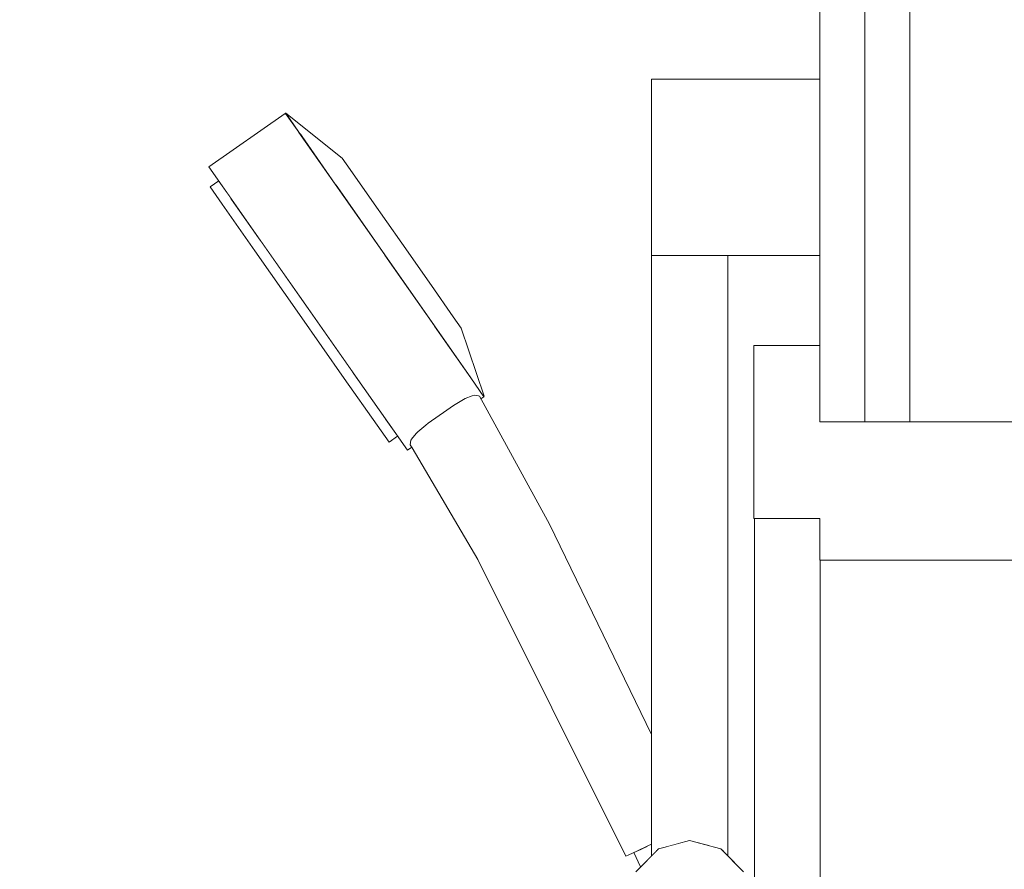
# Model space of a CAD drawing. Header units: millimetres. Extents: x -30280 to 309309, y -17460 to 4378.
# Tile 621 of 656: x 163099 to 163383, y -12951 to -12706. Entities that reach past the tile are written whole.
import ezdxf

# ---------------------------------------------------------------- set-up
doc = ezdxf.new("R2010")
doc.units = ezdxf.units.MM
doc.header["$MEASUREMENT"] = 0
doc.linetypes.add('Wipeout_Contour', pattern=[1000, 0, -1000])
doc.layers.add('P1_PLANTA PRIMERA_4_Nuevo_01 Sanitaris', color=7, linetype='Continuous')
doc.layers.add('P1_PLANTA PRIMERA_4_Nuevo_08_E_Envans secs', color=7, linetype='Continuous')
doc.layers.add('P1_PLANTA PRIMERA_4_Nuevo_01 Sanitaris_Pluma_Nº__75', color=7, linetype='Continuous', lineweight=5)
doc.layers.add('P1_PLANTA PRIMERA_4_Nuevo_08_E_Envans secs_Pluma_Nº__1', color=7, linetype='Continuous', lineweight=5)

msp = doc.modelspace()

# ---------------------------------------------------------------- linework, layer by layer
at = {"layer": 'P1_PLANTA PRIMERA_4_Nuevo_08_E_Envans secs_Pluma_Nº__1', "color": 7, "linetype": 'Continuous', "lineweight": 5}
msp.add_line((163342.96, -11622.05), (163342.96, -12822.05), dxfattribs=at)
at = {"layer": 'P1_PLANTA PRIMERA_4_Nuevo_08_E_Envans secs_Pluma_Nº__1', "color": 7, "linetype": 'Continuous', "lineweight": 5, "flags": 128}
msp.add_lwpolyline([(163355.96, -11572.05), (163355.96, -11622.05), (163355.96, -12822.05)], dxfattribs=at)

# ---------------------------------------------------------------- wipeouts: each hides what was drawn before it
at = {"color": 254, "linetype": 'Wipeout_Contour', "lineweight": 0, "ltscale": 655232.062537}
msp.add_wipeout([(163292.39, -12723.05), (163292.39, -12774.05), (163329.96, -12774.05), (163329.96, -12723.05)], dxfattribs=at).dxf.layer = 'P1_PLANTA PRIMERA_4_Nuevo_01 Sanitaris'
at = {"color": 254, "linetype": 'Wipeout_Contour', "lineweight": 0, "ltscale": 654618.993862}
msp.add_wipeout([(163156.37, -12752.49), (163153.92, -12754.21), (163157.37, -12759.15), (163159.83, -12757.43)], dxfattribs=at).dxf.layer = 'P1_PLANTA PRIMERA_4_Nuevo_01 Sanitaris'
at = {"color": 254, "linetype": 'Wipeout_Contour', "lineweight": 0, "ltscale": 2128405.119647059}
msp.add_wipeout([(163207.02, -12824.82), (163210.86, -12830.31), (163212.13, -12829.43), (163211.92, -12827.21), (163213.48, -12825.35), (163216.87, -12822.46), (163222.27, -12818.67), (163224.19, -12817.33), (163227.54, -12815.32), (163230.28, -12814.34), (163231.66, -12814.66), (163232.9, -12814.88), (163229.06, -12809.39)], dxfattribs=at).dxf.layer = 'P1_PLANTA PRIMERA_4_Nuevo_01 Sanitaris'
at = {"color": 254, "linetype": 'Wipeout_Contour', "lineweight": 0, "ltscale": 491379.459244}
msp.add_wipeout([(163280.09, -12944.72), (163281.37, -12947.48), (163281.39, -12944.11)], dxfattribs=at).dxf.layer = 'P1_PLANTA PRIMERA_4_Nuevo_01 Sanitaris'

# ---------------------------------------------------------------- next in the draw order: wipeouts: each hides what was drawn before it
at = {"color": 254, "linetype": 'Wipeout_Contour', "lineweight": 0, "ltscale": 655146.18384}
msp.add_wipeout([(163292.39, -12774.05), (163292.39, -12723.05), (163286.89, -12723.05), (163286.89, -12774.05)], dxfattribs=at).dxf.layer = 'P1_PLANTA PRIMERA_4_Nuevo_01 Sanitaris'
at = {"color": 254, "linetype": 'Wipeout_Contour', "lineweight": 0, "ltscale": 654936.780803}
msp.add_wipeout([(163230.28, -12814.34), (163232.43, -12818.13), (163233.33, -12817.62), (163231.38, -12814.6)], dxfattribs=at).dxf.layer = 'P1_PLANTA PRIMERA_4_Nuevo_01 Sanitaris'
at = {"color": 254, "linetype": 'Wipeout_Contour', "lineweight": 0, "ltscale": 655167.635938}
msp.add_wipeout([(163280.09, -12944.72), (163277.27, -12946.04), (163279.03, -12949.82), (163281.37, -12947.48)], dxfattribs=at).dxf.layer = 'P1_PLANTA PRIMERA_4_Nuevo_01 Sanitaris'

# ---------------------------------------------------------------- next in the draw order: wipeouts: each hides what was drawn before it
at = {"color": 254, "linetype": 'Wipeout_Contour', "lineweight": 0, "ltscale": 655127.189084}
msp.add_wipeout([(163286.89, -12774.05), (163286.89, -12723.05), (163282.86, -12723.05), (163282.86, -12774.05)], dxfattribs=at).dxf.layer = 'P1_PLANTA PRIMERA_4_Nuevo_01 Sanitaris'
at = {"color": 254, "linetype": 'Wipeout_Contour', "lineweight": 0, "ltscale": 491199.491363}
msp.add_wipeout([(163229.59, -12814.59), (163232.43, -12818.13), (163230.28, -12814.34)], dxfattribs=at).dxf.layer = 'P1_PLANTA PRIMERA_4_Nuevo_01 Sanitaris'
at = {"color": 254, "linetype": 'Wipeout_Contour', "lineweight": 0, "ltscale": 655161.066176}
msp.add_wipeout([(163277.27, -12946.04), (163276.23, -12946.52), (163278.17, -12950.68), (163279.03, -12949.82)], dxfattribs=at).dxf.layer = 'P1_PLANTA PRIMERA_4_Nuevo_01 Sanitaris'

# ---------------------------------------------------------------- next in the draw order: wipeouts: each hides what was drawn before it
at = {"color": 254, "linetype": 'Wipeout_Contour', "lineweight": 0, "ltscale": 655116.222458}
msp.add_wipeout([(163282.86, -12774.05), (163282.86, -12723.05), (163281.39, -12723.05), (163281.39, -12774.05)], dxfattribs=at).dxf.layer = 'P1_PLANTA PRIMERA_4_Nuevo_01 Sanitaris'
at = {"color": 254, "linetype": 'Wipeout_Contour', "lineweight": 0, "ltscale": 654929.288694}
msp.add_wipeout([(163227.54, -12815.32), (163229.97, -12819.52), (163232.43, -12818.13), (163229.59, -12814.59)], dxfattribs=at).dxf.layer = 'P1_PLANTA PRIMERA_4_Nuevo_01 Sanitaris'

# ---------------------------------------------------------------- next in the draw order: wipeouts: each hides what was drawn before it
at = {"color": 254, "linetype": 'Wipeout_Contour', "lineweight": 0, "ltscale": 491191.616192}
msp.add_wipeout([(163226.62, -12815.87), (163229.97, -12819.52), (163227.54, -12815.32)], dxfattribs=at).dxf.layer = 'P1_PLANTA PRIMERA_4_Nuevo_01 Sanitaris'
at = {"color": 254, "linetype": 'Wipeout_Contour', "lineweight": 0, "ltscale": 491228.145833}
msp.add_wipeout([(163233.33, -12817.62), (163232.43, -12818.13), (163251.92, -12851.67)], dxfattribs=at).dxf.layer = 'P1_PLANTA PRIMERA_4_Nuevo_01 Sanitaris'

# ---------------------------------------------------------------- next in the draw order: wipeouts: each hides what was drawn before it
at = {"color": 254, "linetype": 'Wipeout_Contour', "lineweight": 0, "ltscale": 654917.784392}
msp.add_wipeout([(163224.19, -12817.33), (163226.61, -12821.42), (163229.97, -12819.52), (163226.62, -12815.87)], dxfattribs=at).dxf.layer = 'P1_PLANTA PRIMERA_4_Nuevo_01 Sanitaris'

# ---------------------------------------------------------------- next in the draw order: wipeouts: each hides what was drawn before it
at = {"color": 254, "linetype": 'Wipeout_Contour', "lineweight": 0, "ltscale": 491180.956979}
msp.add_wipeout([(163222.27, -12818.67), (163226.61, -12821.42), (163224.19, -12817.33)], dxfattribs=at).dxf.layer = 'P1_PLANTA PRIMERA_4_Nuevo_01 Sanitaris'

# ---------------------------------------------------------------- next in the draw order: wipeouts: each hides what was drawn before it
at = {"color": 254, "linetype": 'Wipeout_Contour', "lineweight": 0, "ltscale": 654896.330304}
msp.add_wipeout([(163216.87, -12822.46), (163218.94, -12825.77), (163226.61, -12821.42), (163222.27, -12818.67)], dxfattribs=at).dxf.layer = 'P1_PLANTA PRIMERA_4_Nuevo_01 Sanitaris'

# ---------------------------------------------------------------- next in the draw order: wipeouts: each hides what was drawn before it
at = {"color": 254, "linetype": 'Wipeout_Contour', "lineweight": 0, "ltscale": 491161.225317}
msp.add_wipeout([(163216.2, -12823), (163218.94, -12825.77), (163216.87, -12822.46)], dxfattribs=at).dxf.layer = 'P1_PLANTA PRIMERA_4_Nuevo_01 Sanitaris'

# ---------------------------------------------------------------- next in the draw order: wipeouts: each hides what was drawn before it
at = {"color": 254, "linetype": 'Wipeout_Contour', "lineweight": 0, "ltscale": 654877.240087}
msp.add_wipeout([(163213.83, -12824.94), (163215.58, -12827.67), (163218.94, -12825.77), (163216.2, -12823)], dxfattribs=at).dxf.layer = 'P1_PLANTA PRIMERA_4_Nuevo_01 Sanitaris'

# ---------------------------------------------------------------- next in the draw order: wipeouts: each hides what was drawn before it
at = {"color": 254, "linetype": 'Wipeout_Contour', "lineweight": 0, "ltscale": 654867.507113}
msp.add_wipeout([(163211.92, -12827.21), (163213.12, -12829.06), (163215.58, -12827.67), (163213.48, -12825.35)], dxfattribs=at).dxf.layer = 'P1_PLANTA PRIMERA_4_Nuevo_01 Sanitaris'

# ---------------------------------------------------------------- next in the draw order: wipeouts: each hides what was drawn before it
at = {"color": 254, "linetype": 'Wipeout_Contour', "lineweight": 0, "ltscale": 654858.780539}
msp.add_wipeout([(163229.06, -12809.39), (163218.56, -12794.4), (163196.52, -12809.83), (163207.02, -12824.82)], dxfattribs=at).dxf.layer = 'P1_PLANTA PRIMERA_4_Nuevo_01 Sanitaris'
at = {"color": 254, "linetype": 'Wipeout_Contour', "lineweight": 0, "ltscale": 654862.927555}
msp.add_wipeout([(163211.64, -12828.68), (163212.22, -12829.57), (163213.12, -12829.06), (163211.88, -12827.39)], dxfattribs=at).dxf.layer = 'P1_PLANTA PRIMERA_4_Nuevo_01 Sanitaris'

# ---------------------------------------------------------------- next in the draw order: wipeouts: each hides what was drawn before it
at = {"color": 254, "linetype": 'Wipeout_Contour', "lineweight": 0, "ltscale": 654803.712943}
msp.add_wipeout([(163218.56, -12794.4), (163204.22, -12773.92), (163182.19, -12789.35), (163196.52, -12809.83)], dxfattribs=at).dxf.layer = 'P1_PLANTA PRIMERA_4_Nuevo_01 Sanitaris'
at = {"color": 254, "linetype": 'Wipeout_Contour', "lineweight": 0, "ltscale": 654918.134387}
msp.add_wipeout([(163224.12, -12791.71), (163229.17, -12809.21), (163233.01, -12814.69), (163226.42, -12795)], dxfattribs=at).dxf.layer = 'P1_PLANTA PRIMERA_4_Nuevo_01 Sanitaris'
at = {"color": 254, "linetype": 'Wipeout_Contour', "lineweight": 0, "ltscale": 491224.031904}
msp.add_wipeout([(163232.43, -12818.13), (163229.97, -12819.52), (163251.03, -12852.1)], dxfattribs=at).dxf.layer = 'P1_PLANTA PRIMERA_4_Nuevo_01 Sanitaris'
at = {"color": 254, "linetype": 'Wipeout_Contour', "lineweight": 0, "ltscale": 654832.559983}
msp.add_wipeout([(163204.54, -12821.28), (163202.08, -12823), (163205.54, -12827.94), (163208, -12826.22)], dxfattribs=at).dxf.layer = 'P1_PLANTA PRIMERA_4_Nuevo_01 Sanitaris'

# ---------------------------------------------------------------- next in the draw order: wipeouts: each hides what was drawn before it
at = {"color": 254, "linetype": 'Wipeout_Contour', "lineweight": 0, "ltscale": 654740.134236}
msp.add_wipeout([(163204.22, -12773.92), (163189.88, -12753.45), (163167.85, -12768.87), (163182.19, -12789.35)], dxfattribs=at).dxf.layer = 'P1_PLANTA PRIMERA_4_Nuevo_01 Sanitaris'
at = {"color": 254, "linetype": 'Wipeout_Contour', "lineweight": 0, "ltscale": 654892.917206}
msp.add_wipeout([(163217.82, -12782.71), (163218.69, -12794.25), (163229.17, -12809.21), (163224.12, -12791.71)], dxfattribs=at).dxf.layer = 'P1_PLANTA PRIMERA_4_Nuevo_01 Sanitaris'
at = {"color": 254, "linetype": 'Wipeout_Contour', "lineweight": 0, "ltscale": 654803.942023}
msp.add_wipeout([(163204.54, -12821.28), (163195.09, -12807.78), (163192.63, -12809.51), (163202.08, -12823)], dxfattribs=at).dxf.layer = 'P1_PLANTA PRIMERA_4_Nuevo_01 Sanitaris'
at = {"color": 254, "linetype": 'Wipeout_Contour', "lineweight": 0, "ltscale": 491216.143358}
msp.add_wipeout([(163229.97, -12819.52), (163226.61, -12821.42), (163248.62, -12853.29)], dxfattribs=at).dxf.layer = 'P1_PLANTA PRIMERA_4_Nuevo_01 Sanitaris'

# ---------------------------------------------------------------- next in the draw order: wipeouts: each hides what was drawn before it
at = {"color": 254, "linetype": 'Wipeout_Contour', "lineweight": 0, "ltscale": 654647.60077}
msp.add_wipeout([(163169.28, -12770.92), (163159.83, -12757.43), (163157.37, -12759.15), (163166.82, -12772.64)], dxfattribs=at).dxf.layer = 'P1_PLANTA PRIMERA_4_Nuevo_01 Sanitaris'
at = {"color": 254, "linetype": 'Wipeout_Contour', "lineweight": 0, "ltscale": 654848.270443}
msp.add_wipeout([(163217.82, -12782.71), (163209.22, -12770.43), (163204.38, -12773.81), (163218.69, -12794.25)], dxfattribs=at).dxf.layer = 'P1_PLANTA PRIMERA_4_Nuevo_01 Sanitaris'
at = {"color": 254, "linetype": 'Wipeout_Contour', "lineweight": 0, "ltscale": 491202.340686}
msp.add_wipeout([(163226.61, -12821.42), (163218.94, -12825.77), (163245.32, -12854.91)], dxfattribs=at).dxf.layer = 'P1_PLANTA PRIMERA_4_Nuevo_01 Sanitaris'

# ---------------------------------------------------------------- next in the draw order: wipeouts: each hides what was drawn before it
at = {"color": 254, "linetype": 'Wipeout_Contour', "lineweight": 0, "ltscale": 654685.080282}
msp.add_wipeout([(163189.88, -12753.45), (163179.38, -12738.45), (163157.35, -12753.88), (163167.85, -12768.87)], dxfattribs=at).dxf.layer = 'P1_PLANTA PRIMERA_4_Nuevo_01 Sanitaris'
at = {"color": 254, "linetype": 'Wipeout_Contour', "lineweight": 0, "ltscale": 654697.153434}
msp.add_wipeout([(163182.19, -12789.35), (163169.28, -12770.92), (163166.82, -12772.64), (163179.73, -12791.07)], dxfattribs=at).dxf.layer = 'P1_PLANTA PRIMERA_4_Nuevo_01 Sanitaris'
at = {"color": 254, "linetype": 'Wipeout_Contour', "lineweight": 0, "ltscale": 491184.740938}
msp.add_wipeout([(163218.94, -12825.77), (163215.58, -12827.67), (163237.78, -12858.62)], dxfattribs=at).dxf.layer = 'P1_PLANTA PRIMERA_4_Nuevo_01 Sanitaris'

# ---------------------------------------------------------------- next in the draw order: wipeouts: each hides what was drawn before it
at = {"color": 254, "linetype": 'Wipeout_Contour', "lineweight": 0, "ltscale": 654797.485424}
msp.add_wipeout([(163209.22, -12770.43), (163200.61, -12758.14), (163190.07, -12753.37), (163204.38, -12773.81)], dxfattribs=at).dxf.layer = 'P1_PLANTA PRIMERA_4_Nuevo_01 Sanitaris'
at = {"color": 254, "linetype": 'Wipeout_Contour', "lineweight": 0, "ltscale": 654754.378305}
msp.add_wipeout([(163195.09, -12807.78), (163182.19, -12789.35), (163179.73, -12791.07), (163192.63, -12809.51)], dxfattribs=at).dxf.layer = 'P1_PLANTA PRIMERA_4_Nuevo_01 Sanitaris'
at = {"color": 254, "linetype": 'Wipeout_Contour', "lineweight": 0, "ltscale": 491176.075365}
msp.add_wipeout([(163215.58, -12827.67), (163213.12, -12829.06), (163234.49, -12860.24)], dxfattribs=at).dxf.layer = 'P1_PLANTA PRIMERA_4_Nuevo_01 Sanitaris'

# ---------------------------------------------------------------- next in the draw order: wipeouts: each hides what was drawn before it
at = {"color": 254, "linetype": 'Wipeout_Contour', "lineweight": 0, "ltscale": 654753.617088}
msp.add_wipeout([(163179.6, -12738.41), (163190.07, -12753.37), (163200.61, -12758.14), (163194.32, -12749.14)], dxfattribs=at).dxf.layer = 'P1_PLANTA PRIMERA_4_Nuevo_01 Sanitaris'
at = {"color": 254, "linetype": 'Wipeout_Contour', "lineweight": 0, "ltscale": 491170.630729}
msp.add_wipeout([(163213.12, -12829.06), (163212.22, -12829.57), (163232.07, -12861.43)], dxfattribs=at).dxf.layer = 'P1_PLANTA PRIMERA_4_Nuevo_01 Sanitaris'

# ---------------------------------------------------------------- next in the draw order: wipeouts: each hides what was drawn before it
at = {"color": 254, "linetype": 'Wipeout_Contour', "lineweight": 0, "ltscale": 654728.326866}
msp.add_wipeout([(163175.76, -12732.93), (163179.6, -12738.41), (163194.32, -12749.14), (163192.01, -12745.85)], dxfattribs=at).dxf.layer = 'P1_PLANTA PRIMERA_4_Nuevo_01 Sanitaris'
at = {"color": 254, "linetype": 'Wipeout_Contour', "lineweight": 0, "ltscale": 491242.235124}
msp.add_wipeout([(163248.62, -12853.29), (163251.03, -12852.1), (163229.97, -12819.52)], dxfattribs=at).dxf.layer = 'P1_PLANTA PRIMERA_4_Nuevo_01 Sanitaris'

# ---------------------------------------------------------------- next in the draw order: wipeouts: each hides what was drawn before it
at = {"color": 254, "linetype": 'Wipeout_Contour', "lineweight": 0, "ltscale": 654653.297747}
msp.add_wipeout([(163175.54, -12732.97), (163153.51, -12748.4), (163157.35, -12753.88), (163179.38, -12738.45)], dxfattribs=at).dxf.layer = 'P1_PLANTA PRIMERA_4_Nuevo_01 Sanitaris'
at = {"color": 254, "linetype": 'Wipeout_Contour', "lineweight": 0, "ltscale": 491233.59689}
msp.add_wipeout([(163245.32, -12854.91), (163248.62, -12853.29), (163226.61, -12821.42)], dxfattribs=at).dxf.layer = 'P1_PLANTA PRIMERA_4_Nuevo_01 Sanitaris'
at = {"color": 254, "linetype": 'Wipeout_Contour', "lineweight": 0, "ltscale": 491304.787359}
msp.add_wipeout([(163251.03, -12852.1), (163281.39, -12913.12), (163251.92, -12851.67)], dxfattribs=at).dxf.layer = 'P1_PLANTA PRIMERA_4_Nuevo_01 Sanitaris'

# ---------------------------------------------------------------- next in the draw order: wipeouts: each hides what was drawn before it
at = {"color": 254, "linetype": 'Wipeout_Contour', "lineweight": 0, "ltscale": 491216.032586}
msp.add_wipeout([(163237.78, -12858.62), (163245.32, -12854.91), (163218.94, -12825.77)], dxfattribs=at).dxf.layer = 'P1_PLANTA PRIMERA_4_Nuevo_01 Sanitaris'
at = {"color": 254, "linetype": 'Wipeout_Contour', "lineweight": 0, "ltscale": 655092.701024}
msp.add_wipeout([(163248.62, -12853.29), (163281.39, -12916.26), (163281.39, -12914.64), (163251.03, -12852.1)], dxfattribs=at).dxf.layer = 'P1_PLANTA PRIMERA_4_Nuevo_01 Sanitaris'

# ---------------------------------------------------------------- next in the draw order: wipeouts: each hides what was drawn before it
at = {"color": 254, "linetype": 'Wipeout_Contour', "lineweight": 0, "ltscale": 491202.318993}
msp.add_wipeout([(163234.49, -12860.24), (163237.78, -12858.62), (163215.58, -12827.67)], dxfattribs=at).dxf.layer = 'P1_PLANTA PRIMERA_4_Nuevo_01 Sanitaris'
at = {"color": 254, "linetype": 'Wipeout_Contour', "lineweight": 0, "ltscale": 655088.154604}
msp.add_wipeout([(163245.32, -12854.91), (163281.39, -12922.3), (163281.39, -12920.57), (163248.62, -12853.29)], dxfattribs=at).dxf.layer = 'P1_PLANTA PRIMERA_4_Nuevo_01 Sanitaris'

# ---------------------------------------------------------------- next in the draw order: wipeouts: each hides what was drawn before it
at = {"color": 254, "linetype": 'Wipeout_Contour', "lineweight": 0, "ltscale": 491194.469657}
msp.add_wipeout([(163232.07, -12861.43), (163234.49, -12860.24), (163213.12, -12829.06)], dxfattribs=at).dxf.layer = 'P1_PLANTA PRIMERA_4_Nuevo_01 Sanitaris'
at = {"color": 254, "linetype": 'Wipeout_Contour', "lineweight": 0, "ltscale": 655079.013164}
msp.add_wipeout([(163237.78, -12858.62), (163281.39, -12930.99), (163281.39, -12928.62), (163245.32, -12854.91)], dxfattribs=at).dxf.layer = 'P1_PLANTA PRIMERA_4_Nuevo_01 Sanitaris'

# ---------------------------------------------------------------- next in the draw order: wipeouts: each hides what was drawn before it
at = {"color": 254, "linetype": 'Wipeout_Contour', "lineweight": 0, "ltscale": 491276.757858}
msp.add_wipeout([(163237.78, -12858.62), (163234.49, -12860.24), (163280.31, -12944.62)], dxfattribs=at).dxf.layer = 'P1_PLANTA PRIMERA_4_Nuevo_01 Sanitaris'

# ---------------------------------------------------------------- next in the draw order: wipeouts: each hides what was drawn before it
at = {"color": 254, "linetype": 'Wipeout_Contour', "lineweight": 0, "ltscale": 491268.257231}
msp.add_wipeout([(163234.49, -12860.24), (163232.07, -12861.43), (163277.14, -12946.09)], dxfattribs=at).dxf.layer = 'P1_PLANTA PRIMERA_4_Nuevo_01 Sanitaris'

# ---------------------------------------------------------------- next in the draw order: wipeouts: each hides what was drawn before it
at = {"color": 254, "linetype": 'Wipeout_Contour', "lineweight": 0, "ltscale": 491314.497409}
msp.add_wipeout([(163274.82, -12947.18), (163277.14, -12946.09), (163232.07, -12861.43)], dxfattribs=at).dxf.layer = 'P1_PLANTA PRIMERA_4_Nuevo_01 Sanitaris'

# ---------------------------------------------------------------- next in the draw order: wipeouts: each hides what was drawn before it
at = {"color": 254, "linetype": 'Wipeout_Contour', "lineweight": 0, "ltscale": 491338.230297}
msp.add_wipeout([(163251.03, -12852.1), (163281.39, -12914.64), (163281.39, -12913.12)], dxfattribs=at).dxf.layer = 'P1_PLANTA PRIMERA_4_Nuevo_01 Sanitaris'

# ---------------------------------------------------------------- next in the draw order: wipeouts: each hides what was drawn before it
at = {"color": 254, "linetype": 'Wipeout_Contour', "lineweight": 0, "ltscale": 491336.62904}
msp.add_wipeout([(163248.62, -12853.29), (163281.39, -12920.57), (163281.39, -12916.26)], dxfattribs=at).dxf.layer = 'P1_PLANTA PRIMERA_4_Nuevo_01 Sanitaris'

# ---------------------------------------------------------------- next in the draw order: wipeouts: each hides what was drawn before it
at = {"color": 254, "linetype": 'Wipeout_Contour', "lineweight": 0, "ltscale": 491334.579004}
msp.add_wipeout([(163245.32, -12854.91), (163281.39, -12928.62), (163281.39, -12922.3)], dxfattribs=at).dxf.layer = 'P1_PLANTA PRIMERA_4_Nuevo_01 Sanitaris'

# ---------------------------------------------------------------- next in the draw order: wipeouts: each hides what was drawn before it
at = {"color": 254, "linetype": 'Wipeout_Contour', "lineweight": 0, "ltscale": 655121.448426}
msp.add_wipeout([(163237.78, -12858.62), (163280.31, -12944.62), (163281.39, -12944.11), (163281.39, -12930.99)], dxfattribs=at).dxf.layer = 'P1_PLANTA PRIMERA_4_Nuevo_01 Sanitaris'

# ---------------------------------------------------------------- next in the draw order: wipeouts: each hides what was drawn before it
at = {"color": 254, "linetype": 'Wipeout_Contour', "lineweight": 0, "ltscale": 491322.102482}
msp.add_wipeout([(163277.14, -12946.09), (163280.31, -12944.62), (163234.49, -12860.24)], dxfattribs=at).dxf.layer = 'P1_PLANTA PRIMERA_4_Nuevo_01 Sanitaris'

# ---------------------------------------------------------------- next in the draw order: wipeouts: each hides what was drawn before it
at = {"color": 254, "linetype": 'Wipeout_Contour', "lineweight": 0, "ltscale": 1965671.557321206}
msp.add_wipeout([(163276.8, -12952.05), (163274.39, -12961.05), (163276.8, -12970.05), (163283.39, -12976.64), (163292.39, -12979.05), (163301.39, -12976.64), (163307.98, -12970.05), (163310.39, -12961.05), (163307.98, -12952.05), (163301.39, -12945.46), (163292.39, -12943.05), (163283.39, -12945.46)], dxfattribs=at).dxf.layer = 'P1_PLANTA PRIMERA_4_Nuevo_01 Sanitaris'

# ---------------------------------------------------------------- next in the draw order: wipeouts: each hides what was drawn before it
at = {"color": 254, "linetype": 'Wipeout_Contour', "lineweight": 0, "ltscale": 655233.129527}
msp.add_wipeout([(163301.92, -12945.99), (163303.39, -12947.46), (163303.39, -12774.05), (163301.92, -12774.05)], dxfattribs=at).dxf.layer = 'P1_PLANTA PRIMERA_4_Nuevo_01 Sanitaris'

# ---------------------------------------------------------------- next in the draw order: wipeouts: each hides what was drawn before it
at = {"color": 254, "linetype": 'Wipeout_Contour', "lineweight": 0, "ltscale": 655221.495621}
msp.add_wipeout([(163297.89, -12944.53), (163301.39, -12945.46), (163301.92, -12774.05), (163297.89, -12774.05)], dxfattribs=at).dxf.layer = 'P1_PLANTA PRIMERA_4_Nuevo_01 Sanitaris'

# ---------------------------------------------------------------- next in the draw order: wipeouts: each hides what was drawn before it
at = {"color": 254, "linetype": 'Wipeout_Contour', "lineweight": 0, "ltscale": 655202.705352}
msp.add_wipeout([(163292.39, -12774.05), (163292.39, -12943.05), (163297.89, -12944.53), (163297.89, -12774.05)], dxfattribs=at).dxf.layer = 'P1_PLANTA PRIMERA_4_Nuevo_01 Sanitaris'

# ---------------------------------------------------------------- next in the draw order: wipeouts: each hides what was drawn before it
at = {"color": 254, "linetype": 'Wipeout_Contour', "lineweight": 0, "ltscale": 655180.773296}
msp.add_wipeout([(163286.89, -12774.05), (163286.89, -12944.53), (163292.39, -12943.05), (163292.39, -12774.05)], dxfattribs=at).dxf.layer = 'P1_PLANTA PRIMERA_4_Nuevo_01 Sanitaris'

# ---------------------------------------------------------------- next in the draw order: wipeouts: each hides what was drawn before it
at = {"color": 254, "linetype": 'Wipeout_Contour', "lineweight": 0, "ltscale": 655162.011697}
msp.add_wipeout([(163282.86, -12945.99), (163286.89, -12944.53), (163286.89, -12774.05), (163282.86, -12774.05)], dxfattribs=at).dxf.layer = 'P1_PLANTA PRIMERA_4_Nuevo_01 Sanitaris'

# ---------------------------------------------------------------- next in the draw order: wipeouts: each hides what was drawn before it
at = {"color": 254, "linetype": 'Wipeout_Contour', "lineweight": 0, "ltscale": 655151.27785}
msp.add_wipeout([(163281.39, -12947.46), (163282.86, -12945.99), (163282.86, -12774.05), (163281.39, -12774.05)], dxfattribs=at).dxf.layer = 'P1_PLANTA PRIMERA_4_Nuevo_01 Sanitaris'

# ---------------------------------------------------------------- next in the draw order: wipeouts: each hides what was drawn before it
at = {"color": 254, "linetype": 'Wipeout_Contour', "lineweight": 0, "ltscale": 37522073.14953981}
msp.add_wipeout([(163329.96, -12475.05), (161204.64, -12475.05), (161204.64, -12800.05), (161222.03, -12800.05), (161222.03, -14920.05), (161484.08, -14920.05), (161485.74, -14907.86), (161486.24, -14905.9), (161486.85, -14904.69), (161487.65, -14903.6), (161488.63, -14902.69), (161489.73, -14901.96), (161490.95, -14901.44), (161492.17, -14901.22), (161493.3, -14900.86), (161494.35, -14900.29), (161495.29, -14899.54), (161496.09, -14898.63), (161496.73, -14897.59), (161497.19, -14896.44), (161497.45, -14895.23), (161497.49, -14242.05), (161459.51, -14242.05), (161435.59, -14241.75), (161395.23, -14234.57), (161356.83, -14220.97), (161339.19, -14211.17), (161332.98, -14207.84), (161319.83, -14197.57), (161308.8, -14185.33), (161300.22, -14171.49), (161294.35, -14156.48), (161291.37, -14140.74), (161291.37, -14132.77), (161278.38, -14132.77), (161278.33, -14129.15), (161279.72, -14121.57), (161282.5, -14114.33), (161286.59, -14107.64), (161291.87, -14101.73), (161298.17, -14096.75), (161301.74, -14094.81), (161303.65, -14093.77), (161307.02, -14091.1), (161309.85, -14087.93), (161311.68, -14084.85), (161316.73, -14075.27), (161317.48, -14072.03), (161839.22, -14072.03), (161840.12, -14075.28), (161845.16, -14084.86), (161847, -14087.95), (161849.82, -14091.12), (161853.2, -14093.78), (161855.11, -14094.82), (161858.68, -14096.76), (161864.97, -14101.74), (161870.25, -14107.66), (161874.34, -14114.34), (161877.12, -14121.58), (161878.52, -14129.16), (161878.49, -14132.64), (161865.48, -14132.77), (161865.48, -14140.75), (161862.5, -14156.49), (161856.63, -14171.5), (161848.05, -14185.34), (161837.02, -14197.58), (161823.87, -14207.85), (161817.66, -14211.17), (161800.02, -14220.97), (161761.62, -14234.57), (161721.27, -14241.75), (161697.36, -14242.05), (161659.39, -14242.05), (161659.39, -14894.27), (161659.69, -14896.44), (161660.15, -14897.59), (161660.79, -14898.63), (161661.59, -14899.54), (161662.53, -14900.29), (161663.58, -14900.86), (161664.71, -14901.22), (161665.94, -14901.44), (161667.15, -14901.96), (161668.26, -14902.69), (161669.23, -14903.6), (161670.03, -14904.69), (161670.65, -14905.9), (161671.05, -14907.2), (161672.8, -14920.05), (163311.08, -14920.05), (163311.08, -14822.05), (163301.2, -14822.05), (163301.2, -14772.05), (162869.31, -14772.05), (162770.83, -14522.05), (162770.83, -14492.05), (162778.74, -14472.05), (162785.74, -14472.05), (162778.74, -14452.05), (163179.73, -14452.05), (163179.74, -14472.05), (163179.76, -14492.05), (163311.08, -14492.05), (163311.08, -14052.05), (163285.13, -14052.05), (163273.65, -14049.77), (163263.92, -14043.26), (163257.41, -14033.53), (163255.13, -14022.05), (163257.41, -14010.57), (163263.92, -14000.84), (163273.65, -13994.34), (163275.17, -13994.03), (163275.17, -13746.05), (163274.39, -13761.05), (163272.89, -13761.05), (163272.89, -13982.05), (163272.02, -13985.31), (163269.64, -13987.69), (163266.39, -13988.57), (163263.14, -13987.69), (163260.76, -13985.31), (163259.89, -13982.05), (163259.89, -13761.05), (163258.39, -13761.05), (163258.39, -13746.05), (163252.39, -13746.05), (163247.92, -13744.85), (163241.87, -13743.62), (163240.39, -13742.84), (163237.12, -13739.57), (163232.73, -13735.82), (163224.47, -13724.02), (163224.47, -13720.08), (163232.73, -13708.29), (163237.12, -13704.53), (163240.39, -13701.27), (163241.87, -13700.48), (163247.92, -13699.25), (163252.39, -13698.05), (163254.39, -13698.05), (163254.39, -13697.05), (163261.31, -13697.05), (163266.01, -13615), (163272.3, -13560.05), (163265.57, -13560.05), (163264.13, -13560.05), (163240.97, -13560.05), (163212.77, -13560.05), (163188.71, -13560.05), (163187.3, -13560.05), (163172.85, -13560.05), (163172.85, -13540.05), (163274.6, -13540.05), (163275.17, -13535.01), (163275.17, -13252.05), (163270.23, -13227.18), (163256.14, -13206.09), (163235.05, -13192), (163210.83, -13187.18), (163186.62, -13192), (163165.53, -13206.09), (163151.44, -13227.18), (163146.49, -13252.05), (163146.49, -14062.05), (163125.17, -14062.05), (163125.17, -13412.05), (163074.68, -13412.05), (163065.41, -13411.14), (163056.02, -13408.29), (163047.37, -13403.67), (163039.78, -13397.44), (163033.56, -13389.86), (163028.94, -13381.2), (163026.09, -13371.82), (163025.17, -13362.54), (162932.54, -13362.05), (162932.54, -13262.05), (163025.17, -13262.05), (163025.17, -13252.05), (163045.17, -13252.05), (163045.17, -13262.05), (163082.67, -13262.05), (163082.67, -13362.05), (163045.22, -13362.05), (163045.8, -13367.89), (163047.5, -13373.51), (163050.27, -13378.69), (163054, -13383.23), (163058.53, -13386.96), (163063.71, -13389.72), (163069.33, -13391.43), (163075.67, -13392.05), (163125.17, -13392.05), (163125.17, -13252.05), (163131.64, -13219.52), (163150.07, -13191.95), (163177.65, -13173.52), (163210.17, -13167.05), (163211.49, -13167.05), (163244.02, -13173.52), (163271.6, -13191.95), (163281.39, -13206.6), (163281.39, -12974.64), (163276.8, -12970.05), (163274.39, -12961.05), (163276.8, -12952.05), (163278.17, -12950.68), (163276.23, -12946.52), (163273.97, -12947.57), (163231.19, -12861.86), (163212.22, -12829.57), (163210.86, -12830.31), (163208, -12826.22), (163205.54, -12827.94), (163153.92, -12754.21), (163156.37, -12752.49), (163153.51, -12748.4), (163175.62, -12732.91), (163192.01, -12745.85), (163226.42, -12795), (163233.01, -12814.69), (163232.1, -12815.44), (163233.33, -12817.62), (163251.92, -12851.67), (163281.39, -12912.46), (163281.39, -12723.05), (163329.96, -12723.05)], dxfattribs=at).dxf.layer = 'P1_PLANTA PRIMERA_4_Nuevo_08_E_Envans secs'

# ---------------------------------------------------------------- next in the draw order: linework, layer by layer
at = {"layer": 'P1_PLANTA PRIMERA_4_Nuevo_01 Sanitaris_Pluma_Nº__75', "color": 7, "linetype": 'Continuous', "lineweight": 5}
for p, q in [((163282.86, -12723.05), (163281.39, -12723.05)), ((163281.39, -12774.05), (163281.39, -12723.05)), ((163286.89, -12723.05), (163282.86, -12723.05)), ((163292.39, -12723.05), (163286.89, -12723.05)), ((163329.96, -12723.05), (163292.39, -12723.05)), ((163153.51, -12748.4), (163175.54, -12732.97)), ((163175.54, -12732.97), (163175.62, -12732.91)), ((163175.62, -12732.91), (163179.47, -12738.4)), ((163175.62, -12732.91), (163175.76, -12732.93)), ((163175.76, -12732.93), (163192.01, -12745.85)), ((163179.47, -12738.4), (163189.96, -12753.39)), ((163192.01, -12745.85), (163194.32, -12749.14)), ((163153.51, -12748.4), (163157.35, -12753.88)), ((163194.32, -12749.14), (163200.61, -12758.14)), ((163153.92, -12754.21), (163156.37, -12752.49)), ((163189.96, -12753.39), (163204.3, -12773.87)), ((163153.92, -12754.21), (163157.37, -12759.15)), ((163157.35, -12753.88), (163167.85, -12768.87)), ((163157.37, -12759.15), (163166.82, -12772.64)), ((163200.61, -12758.14), (163209.22, -12770.43)), ((163167.85, -12768.87), (163182.19, -12789.35)), ((163209.22, -12770.43), (163217.82, -12782.71)), ((163166.82, -12772.64), (163179.73, -12791.07)), ((163204.3, -12773.87), (163218.64, -12794.35)), ((163282.86, -12774.05), (163281.39, -12774.05)), ((163281.39, -12947.46), (163281.39, -12774.05)), ((163286.89, -12774.05), (163282.86, -12774.05)), ((163292.39, -12774.05), (163286.89, -12774.05)), ((163217.82, -12782.71), (163224.12, -12791.71)), ((163182.19, -12789.35), (163196.52, -12809.83)), ((163179.73, -12791.07), (163192.63, -12809.51)), ((163224.12, -12791.71), (163226.42, -12795)), ((163218.64, -12794.35), (163229.14, -12809.34)), ((163233.01, -12814.69), (163226.42, -12795)), ((163192.63, -12809.51), (163202.08, -12823)), ((163196.52, -12809.83), (163207.02, -12824.82)), ((163229.14, -12809.34), (163232.98, -12814.82)), ((163226.62, -12815.87), (163224.19, -12817.33)), ((163227.54, -12815.32), (163226.62, -12815.87)), ((163229.59, -12814.59), (163227.54, -12815.32)), ((163230.28, -12814.34), (163229.59, -12814.59)), ((163231.38, -12814.6), (163230.28, -12814.34)), ((163231.66, -12814.66), (163231.38, -12814.6)), ((163233.33, -12817.62), (163231.66, -12814.66)), ((163232.1, -12815.44), (163232.9, -12814.88)), ((163232.9, -12814.88), (163232.98, -12814.82)), ((163232.98, -12814.82), (163233.01, -12814.69)), ((163216.87, -12822.46), (163222.27, -12818.67)), ((163224.19, -12817.33), (163222.27, -12818.67)), ((163251.92, -12851.67), (163233.33, -12817.62)), ((163202.08, -12823), (163205.54, -12827.94)), ((163207.02, -12824.82), (163210.86, -12830.31)), ((163213.83, -12824.94), (163216.2, -12823)), ((163216.2, -12823), (163216.87, -12822.46)), ((163205.54, -12827.94), (163208, -12826.22)), ((163211.64, -12828.68), (163211.88, -12827.39)), ((163211.88, -12827.39), (163211.92, -12827.21)), ((163211.92, -12827.21), (163213.48, -12825.35)), ((163213.48, -12825.35), (163213.83, -12824.94)), ((163210.86, -12830.31), (163212.13, -12829.43)), ((163212.22, -12829.57), (163211.64, -12828.68)), ((163231.19, -12861.86), (163212.22, -12829.57)), ((163281.39, -12912.46), (163251.92, -12851.67)), ((163273.97, -12947.57), (163231.19, -12861.86)), ((163281.39, -12944.11), (163280.31, -12944.62)), ((163292.39, -12943.05), (163283.39, -12945.46)), ((163301.39, -12945.46), (163292.39, -12943.05)), ((163277.14, -12946.09), (163274.82, -12947.18)), ((163278.17, -12950.68), (163276.23, -12946.52)), ((163283.39, -12945.46), (163276.8, -12952.05)), ((163280.31, -12944.62), (163277.14, -12946.09)), ((163274.82, -12947.18), (163273.97, -12947.57))]:
    msp.add_line(p, q, dxfattribs=at)

# ---------------------------------------------------------------- next in the draw order: wipeouts: each hides what was drawn before it
at = {"color": 254, "linetype": 'Wipeout_Contour', "lineweight": 0, "ltscale": 1802020.28606461}
msp.add_wipeout([(163303.39, -12947.46), (163307.98, -12952.05), (163310.39, -12961.05), (163307.98, -12970.05), (163305.1, -12972.93), (163311.08, -12985.76), (163311.08, -12850.05), (163310.96, -12800.05), (163329.96, -12800.05), (163329.96, -12774.05), (163303.39, -12774.05)], dxfattribs=at).dxf.layer = 'P1_PLANTA PRIMERA_4_Nuevo_08_E_Envans secs'

# ---------------------------------------------------------------- next in the draw order: linework, layer by layer
at = {"layer": 'P1_PLANTA PRIMERA_4_Nuevo_01 Sanitaris_Pluma_Nº__75', "color": 7, "linetype": 'Continuous', "lineweight": 5}
for p, q in [((163329.96, -12774.05), (163292.39, -12774.05)), ((163303.39, -12947.46), (163303.39, -12774.05)), ((163307.98, -12952.05), (163301.39, -12945.46))]:
    msp.add_line(p, q, dxfattribs=at)
at = {"layer": 'P1_PLANTA PRIMERA_4_Nuevo_08_E_Envans secs_Pluma_Nº__1', "color": 7, "linetype": 'Continuous', "lineweight": 5}
msp.add_line((163329.96, -12800.05), (163310.96, -12800.05), dxfattribs=at)
at = {"layer": 'P1_PLANTA PRIMERA_4_Nuevo_08_E_Envans secs_Pluma_Nº__1', "color": 7, "linetype": 'Continuous', "lineweight": 5, "flags": 128}
for points in [[(163329.96, -12475.05), (163329.96, -12800.05), (163329.96, -12822.05)], [(163463.96, -12822.05), (163457.96, -12822.05), (163451.96, -12822.05), (163438.96, -12822.05), (163425.96, -12822.05), (163355.96, -12822.05), (163342.96, -12822.05), (163329.96, -12822.05)]]:
    msp.add_lwpolyline(points, dxfattribs=at)

# ---------------------------------------------------------------- next in the draw order: wipeouts: each hides what was drawn before it
at = {"color": 254, "linetype": 'Wipeout_Contour', "lineweight": 0, "ltscale": 819487.064447}
msp.add_wipeout([(163311.08, -14920.05), (163330.08, -14920.05), (163330.08, -12862.05), (163329.96, -12850.05), (163311.08, -12850.05)], dxfattribs=at).dxf.layer = 'P1_PLANTA PRIMERA_4_Nuevo_08_E_Envans secs'

# ---------------------------------------------------------------- next in the draw order: linework, layer by layer
at = {"layer": 'P1_PLANTA PRIMERA_4_Nuevo_08_E_Envans secs_Pluma_Nº__1', "color": 7, "linetype": 'Continuous', "lineweight": 5}
for p, q in [((163310.96, -12800.05), (163310.96, -12850.05)), ((163329.96, -12850.05), (163310.96, -12850.05)), ((163311.08, -14920.05), (163311.08, -12850.05))]:
    msp.add_line(p, q, dxfattribs=at)

# ---------------------------------------------------------------- next in the draw order: wipeouts: each hides what was drawn before it
at = {"color": 254, "linetype": 'Wipeout_Contour', "lineweight": 0, "ltscale": 983902.586017}
msp.add_wipeout([(163330.08, -12862.05), (163330.08, -14920.05), (163331.13, -14920.05), (163331.13, -14922.05), (163423.96, -14922.05), (163423.96, -12862.05)], dxfattribs=at).dxf.layer = 'P1_PLANTA PRIMERA_4_Nuevo_08_E_Envans secs'

# ---------------------------------------------------------------- next in the draw order: linework, layer by layer
at = {"layer": 'P1_PLANTA PRIMERA_4_Nuevo_08_E_Envans secs_Pluma_Nº__1', "color": 7, "linetype": 'Continuous', "lineweight": 5}
for p, q in [((163329.96, -12850.05), (163329.96, -12862.05)), ((163423.96, -12862.05), (163329.96, -12862.05)), ((163330.08, -14920.05), (163330.08, -12862.05))]:
    msp.add_line(p, q, dxfattribs=at)

doc.saveas('drawing.dxf')
